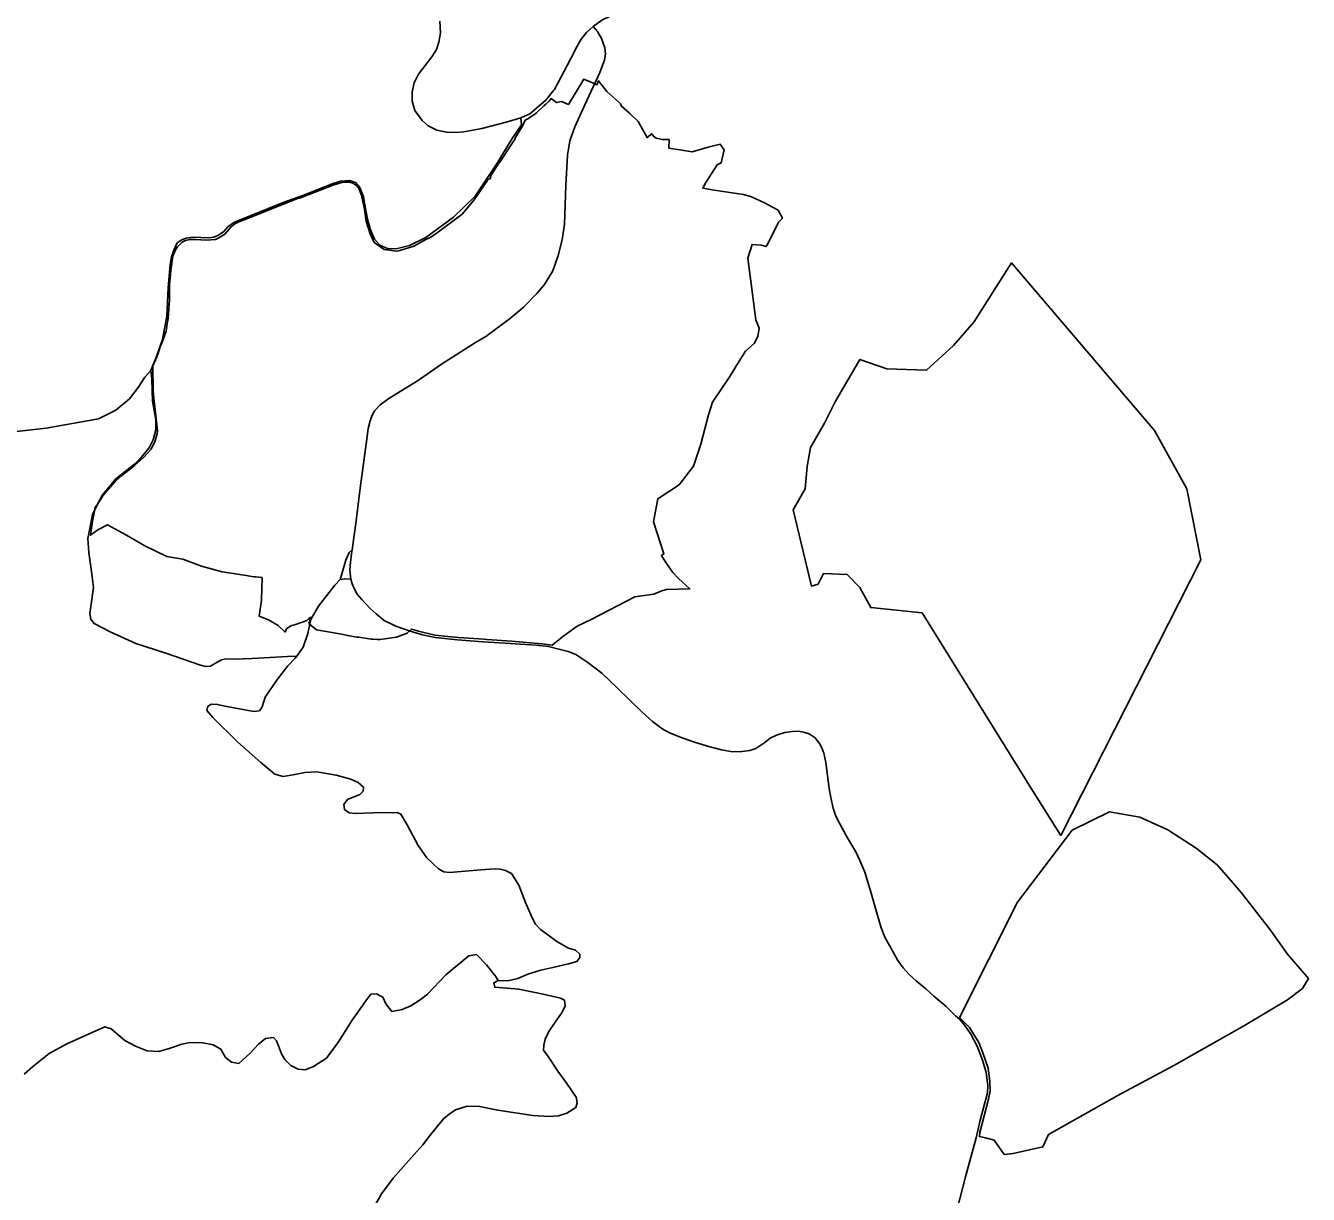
# Model space of a CAD drawing. Extents: x -789162 to -606354, y -1062736 to -945481.
# Drawn here: x -668422 to -665597, y -980635 to -978060 of the extents above; entities that cross this region are included whole.
import ezdxf

# ---------------------------------------------------------------- set-up
doc = ezdxf.new("R2010")
doc.units = 0
for name, color, linetype in [('_SIRSI VZTAHY_OP vodnich zdroju II stupne', 7, 'Continuous'), ('_SIRSI VZTAHY_SILNICE I TRIDY_STAV', 7, 'Continuous'), ('_SIRSI VZTAHY_SILNICE II TRIDY_STAV', 7, 'Continuous'), ('_SIRSI VZTAHY_SILNICE III TRIDY_STAV', 7, 'Continuous')]:
    doc.layers.add(name, color=color, linetype=linetype)

msp = doc.modelspace()

# ---------------------------------------------------------------- linework, layer by layer
at = {"layer": '_SIRSI VZTAHY_OP vodnich zdroju II stupne'}
for points in [[(-667322.1, -978268.4), (-667314.7, -978264.9), (-667311.5, -978262.7), (-667299.4, -978254.8), (-667297.1, -978252.4), (-667280.5, -978236.9), (-667276.3, -978233), (-667269.1, -978226.2), (-667264.3, -978220.9), (-667252.7, -978229.6), (-667241.8, -978227.6), (-667226.7, -978233.6), (-667192.6, -978177.8), (-667173.3, -978185.9), (-667171.5, -978186.9), (-667163.9, -978190.6), (-667160.4, -978181.6), (-667142, -978204.9), (-667115.8, -978228.9), (-667111.8, -978232.1), (-667109.8, -978237.6), (-667092.3, -978253), (-667072.7, -978271.7), (-667053.2, -978306.7), (-667043.1, -978298.2), (-667039.5, -978304), (-667033.6, -978308.4), (-667020.3, -978310.9), (-667004.7, -978311.2), (-667005.3, -978330.1), (-666976.5, -978334.8), (-666953.9, -978338.2), (-666918.8, -978327.7), (-666892, -978321.4), (-666883.8, -978333.8), (-666890.1, -978362.2), (-666899.1, -978366.7), (-666923.9, -978405.6), (-666930.5, -978418.4), (-666905.4, -978422.4), (-666840.9, -978432.2), (-666823.3, -978437.4), (-666804.2, -978446), (-666801.2, -978447.3), (-666797.3, -978449), (-666764.7, -978466.7), (-666755.1, -978484.1), (-666764, -978493.1), (-666786.4, -978539.4), (-666790.8, -978547), (-666802.3, -978544), (-666821.6, -978542.1), (-666831.7, -978572.2), (-666814, -978708.2), (-666806.6, -978726.6), (-666809.4, -978745), (-666817.7, -978760.6), (-666836.4, -978777.1), (-666850.3, -978799.2), (-666870.8, -978833.2), (-666909, -978890.1), (-666918.3, -978917.7), (-666935.1, -978982), (-666951.3, -979030.5), (-666982.3, -979071.7), (-667029.9, -979102.6), (-667039.4, -979153.1), (-667016.3, -979224.2), (-667021.8, -979227.6), (-667011.8, -979243.1), (-667010.1, -979245.7), (-666996.9, -979264.9), (-666983.2, -979278.8), (-666975, -979286.1), (-666959.2, -979301.1), (-667010.8, -979302.7), (-667020.8, -979305.3), (-667038.7, -979312.8), (-667080.6, -979319), (-667176.4, -979368.6), (-667206.9, -979383.6), (-667239.5, -979407), (-667262.2, -979425.4), (-667284.9, -979421.9), (-667352, -979416.2), (-667406.5, -979412.4), (-667412.6, -979412.1), (-667468.9, -979408.2), (-667492, -979406.3), (-667520.8, -979402.8), (-667553.5, -979395.1), (-667556.8, -979394.5), (-667571.8, -979389.7), (-667581.4, -979398.8), (-667605, -979407.8), (-667641, -979412.6), (-667644.6, -979413), (-667647.5, -979412.9), (-667656.4, -979412), (-667660.6, -979411.7), (-667688.4, -979407.8), (-667693.2, -979407.2), (-667727.2, -979400.6), (-667734.4, -979399.3), (-667781.1, -979391.6), (-667792.8, -979381.5), (-667797.9, -979377.1), (-667795.4, -979368.7), (-667793.5, -979363.7), (-667799.1, -979366.8), (-667802.8, -979371), (-667804.5, -979371.6), (-667812, -979374.4), (-667817, -979376), (-667827.9, -979379.4), (-667838.2, -979382.3), (-667847.7, -979389.5), (-667850.7, -979396.4), (-667866, -979382.1), (-667887.3, -979369.3), (-667907.6, -979361.6), (-667902.5, -979325.8), (-667901.3, -979276.3), (-667915.8, -979274.7), (-667919.2, -979274.3), (-667940.9, -979270.8), (-667989, -979263.4), (-668034.3, -979251), (-668076.1, -979235.8), (-668110.8, -979229.8), (-668159.5, -979206.5), (-668199.5, -979182.8), (-668201, -979182), (-668241.5, -979159.8), (-668263.2, -979170.8), (-668278.8, -979183), (-668274.5, -979151.6), (-668268.7, -979121.7), (-668263.3, -979114), (-668250.2, -979093.6), (-668224.7, -979064.5), (-668213.1, -979053.7), (-668197.8, -979042.1), (-668182.2, -979029.4), (-668161.5, -979011.2), (-668145.5, -978993.2), (-668136.6, -978974.6), (-668132, -978958.8), (-668131.7, -978952.7), (-668137, -978906.5), (-668139.5, -978880.8), (-668140.9, -978864.6), (-668142.1, -978809.7), (-668132.8, -978790.2), (-668130.4, -978782.1), (-668125.6, -978767.9), (-668121.1, -978757.3), (-668112.5, -978733.4), (-668110.4, -978716.5), (-668108.9, -978710.2), (-668107.1, -978695.3), (-668105.5, -978673.6), (-668105.4, -978666.2), (-668105.3, -978658), (-668105.2, -978653.2), (-668104.8, -978631), (-668102, -978599.3), (-668097.7, -978567.8), (-668092.5, -978555.3), (-668087.6, -978547.4), (-668077.5, -978537.4), (-668069.7, -978533.3), (-668060.4, -978531.1), (-668047.7, -978531.1), (-668024.1, -978532.8), (-668003.9, -978531), (-667996.2, -978527.3), (-667983.5, -978519.3), (-667970.4, -978504.2), (-667961.2, -978496.9), (-667954.1, -978493.3), (-667913.1, -978476.8), (-667838.1, -978447), (-667821.2, -978440.6), (-667816.9, -978439.2), (-667742.9, -978411), (-667740.4, -978410.1), (-667725.6, -978405.5), (-667719, -978404.9), (-667708.8, -978405.2), (-667701.2, -978407.5), (-667692.8, -978413.4), (-667688, -978419.3), (-667682.4, -978434), (-667679.2, -978447.4), (-667675.8, -978465.1), (-667671.9, -978490.9), (-667662.8, -978518.7), (-667654, -978537.8), (-667632, -978553.7), (-667603.4, -978557.4), (-667597.9, -978555.3), (-667567.2, -978545.9), (-667540.7, -978531.7), (-667529.9, -978526), (-667512.3, -978514.8), (-667460.3, -978475.3), (-667433.8, -978444.3), (-667404.1, -978399.7), (-667401.1, -978397.1), (-667400.1, -978398.1), (-667397.4, -978393.9), (-667398.7, -978393), (-667397.2, -978390.6), (-667394.2, -978386), (-667378, -978360.6), (-667377.8, -978360.7), (-667366.7, -978344), (-667361.2, -978335.7), (-667355.6, -978327.4), (-667343.7, -978309.5), (-667344.8, -978308.8), (-667327, -978280)], [(-666208.1, -979739.4), (-666447.2, -979353.9), (-666560.8, -979342.2), (-666584.5, -979297.9), (-666612.9, -979269.8), (-666665, -979267.5), (-666676.8, -979290.8), (-666691, -979295.5), (-666731.2, -979127.3), (-666705.2, -979080.6), (-666700.5, -979031.5), (-666693.4, -978989.5), (-666662.6, -978935.7), (-666638.9, -978889), (-666584.5, -978795.6), (-666525.3, -978816.6), (-666437.7, -978818.9), (-666378.5, -978765.2), (-666333.5, -978713.8), (-666250.7, -978583), (-665935.8, -978952.1), (-665864.8, -979080.6), (-665834, -979237.1), (-666141.8, -979844.5)], [(-666365, -980245.6), (-666237.4, -979991.1), (-666116.8, -979832.8), (-666035, -979792.2), (-665968.2, -979804.1), (-665906, -979832.2), (-665843.8, -979872.2), (-665797.9, -979909.2), (-665762.4, -979949.2), (-665744.6, -979969.9), (-665682.4, -980049.9), (-665642.5, -980106.1), (-665596.9, -980159.4), (-665610.1, -980181.8), (-665642.7, -980206.4), (-665737.7, -980262.8), (-665893.4, -980351.3), (-666017.6, -980418.4), (-666168.9, -980503.1), (-666181.3, -980530.5), (-666247.2, -980544.9), (-666266.8, -980547.5), (-666288.5, -980515.8), (-666308.2, -980510.9), (-666321.5, -980508), (-666320.4, -980498.9), (-666301.5, -980425.3), (-666298, -980408.1), (-666298.2, -980385.8), (-666302.4, -980357.1), (-666314.1, -980323.2), (-666322.8, -980300.8), (-666343.1, -980267.6)]]:
    msp.add_lwpolyline(points, close=True, dxfattribs=at)
at = {"layer": '_SIRSI VZTAHY_SILNICE I TRIDY_STAV'}
for points in [[(-667171.9, -978062.3), (-667152.6, -978048.1), (-667133.2, -978038.2), (-667111.1, -978032.6), (-667087.2, -978029.2), (-667067.2, -978029.6), (-667050.3, -978030.1)], [(-667509.9, -978050.5), (-667508.6, -978076.2), (-667511.9, -978096.9), (-667517.4, -978112.8), (-667527.6, -978128.9), (-667556.6, -978167.1), (-667566.6, -978185.9), (-667570.9, -978206.3), (-667570.5, -978226.5), (-667564.5, -978247.1), (-667548.7, -978269.4), (-667535.7, -978281.1), (-667516.7, -978290.1), (-667494.4, -978295), (-667473.7, -978295.7), (-667457.2, -978294.2), (-667437.4, -978290.8), (-667417.4, -978286.5), (-667364, -978273.1), (-667331.1, -978263.3)], [(-667331.1, -978263.3), (-667311.4, -978254.1), (-667276.4, -978224.1), (-667259.1, -978203.4), (-667257.2, -978201.1), (-667221, -978132.6), (-667207.4, -978105.7), (-667198.6, -978089.7), (-667186.9, -978075.6), (-667171.9, -978062.3)]]:
    msp.add_lwpolyline(points, dxfattribs=at)
at = {"layer": '_SIRSI VZTAHY_SILNICE II TRIDY_STAV'}
for points in [[(-667171.9, -978062.3), (-667162.8, -978073.4), (-667153.8, -978088.6), (-667146.5, -978109.2), (-667144.7, -978122.3), (-667147.4, -978135.9), (-667157.1, -978163.5), (-667190.7, -978234.7), (-667212.6, -978283.1), (-667223.6, -978313.9), (-667228.2, -978345.3), (-667232.2, -978412.5), (-667235.4, -978497.2), (-667240.4, -978532.1), (-667249.1, -978566.7), (-667260.8, -978600.3), (-667279.3, -978630.2), (-667296.2, -978650.6), (-667325.7, -978680.1), (-667335.9, -978689.2), (-667356.7, -978706.7), (-667408.1, -978744.8), (-667431.3, -978758.6), (-667505.8, -978805.8), (-667554.3, -978840.1), (-667558.6, -978842.9), (-667621.7, -978881.9), (-667641.3, -978895.9), (-667652.6, -978907.8), (-667659, -978918.4), (-667663.2, -978931.1), (-667667.4, -978947.9), (-667670, -978965.6), (-667684.9, -979079.2), (-667695, -979156.8), (-667698.4, -979182.7), (-667703, -979215.3)], [(-667703, -979215.3), (-667704.2, -979224.2), (-667706.4, -979242.8), (-667707.7, -979259.7), (-667706.1, -979279.9)], [(-667706.1, -979279.9), (-667702.5, -979289.7), (-667697.9, -979301.8), (-667691.6, -979312.8), (-667681.2, -979324.5), (-667663.2, -979344.6), (-667650.3, -979356), (-667632, -979370.5), (-667606.6, -979383), (-667575.1, -979394.6), (-667548.1, -979402.3), (-667520.1, -979407.9), (-667470.6, -979413.1), (-667415.2, -979418), (-667365.8, -979420.6), (-667333, -979422.6), (-667297.9, -979425.3), (-667270.5, -979428.3), (-667244.4, -979434.6), (-667227.2, -979439.1), (-667210.3, -979446), (-667184.1, -979463.2), (-667153.1, -979486.5), (-667118.4, -979519.8), (-667090.9, -979547.3), (-667063.9, -979572.7), (-667041.2, -979593.1), (-667026.9, -979604.4), (-667016.1, -979611.6), (-667002, -979618.7), (-666978.5, -979628.8), (-666950.7, -979637.8), (-666920, -979647.8), (-666889.3, -979655.8), (-666865, -979660.3), (-666844.9, -979659.7), (-666827.1, -979657.1), (-666813.9, -979653.1), (-666804.6, -979647.3), (-666794.3, -979639.4), (-666782.3, -979630.3), (-666768.4, -979623.8), (-666749.9, -979617.4), (-666732.9, -979615), (-666720.1, -979614.6), (-666709.1, -979616.6), (-666696.6, -979620.6), (-666682.9, -979629.3), (-666673.2, -979641.6), (-666668.4, -979651.4), (-666663.8, -979663.1), (-666659.5, -979683.9), (-666652.4, -979740.6), (-666648.3, -979760.8), (-666643.3, -979784.1), (-666637.4, -979801.6), (-666628.4, -979818.8), (-666613.9, -979846), (-666602.4, -979865.5), (-666593.7, -979880.6), (-666584.5, -979899.4), (-666573.4, -979925.1), (-666559.6, -979971.2), (-666548, -980013), (-666537.6, -980048), (-666529.7, -980068.3), (-666512, -980100), (-666500.7, -980120.1), (-666489.1, -980136.1), (-666475.9, -980150.6), (-666460.3, -980164.8), (-666439.2, -980182.5), (-666421.8, -980198.2), (-666395.6, -980220.8), (-666373.9, -980241.6), (-666365.2, -980249.5), (-666356.2, -980259.5), (-666348.2, -980270.4), (-666340.2, -980282.2), (-666326, -980309), (-666314.6, -980339.2), (-666306.4, -980366.7), (-666302.5, -980395.5), (-666303.3, -980411.7), (-666319.9, -980472), (-666328.8, -980510.4), (-666351.8, -980596.9), (-666369.9, -980665.2)]]:
    msp.add_lwpolyline(points, dxfattribs=at)
at = {"layer": '_SIRSI VZTAHY_SILNICE III TRIDY_STAV'}
for points in [[(-667331.1, -978263.3), (-667329.9, -978278.4), (-667350.1, -978308.6), (-667383.8, -978362.9), (-667431.8, -978435.5), (-667479.6, -978482.1), (-667540.6, -978527.1), (-667576.6, -978544.4), (-667605.9, -978551.6), (-667624.9, -978550.9), (-667642.1, -978543.9), (-667653.8, -978530.7), (-667663.3, -978507.5), (-667669.1, -978486.9), (-667673.2, -978462.8), (-667677.9, -978437), (-667685.9, -978416.7), (-667695.7, -978405.6), (-667708.7, -978401.5), (-667728.2, -978402.7), (-667749.4, -978409.4), (-667811.6, -978434.6), (-667854.9, -978449.6), (-667962.1, -978492.9), (-667976.4, -978503.1), (-667985.7, -978513.4), (-667997.3, -978521.7), (-668007.8, -978526.2), (-668019.5, -978527.6), (-668052.9, -978525.9), (-668068.5, -978528.5), (-668078.3, -978532.3), (-668088.2, -978538.5), (-668095.6, -978554.8), (-668100.4, -978569.2), (-668103.7, -978586.2), (-668108.4, -978637.9), (-668110.9, -978700.5), (-668120.2, -978751.8), (-668134, -978789.3), (-668146.5, -978819.9)], [(-668617.6, -978969.3), (-668602.7, -978970.6), (-668560.7, -978968.4), (-668428.6, -978953.1), (-668376.7, -978946.9), (-668261.7, -978926.6), (-668223.5, -978907.5), (-668193.3, -978882.2), (-668174.3, -978857.7), (-668159.7, -978834.3), (-668146.5, -978819.9)], [(-668146.5, -978819.9), (-668144.1, -978839), (-668142.2, -978887.6), (-668135.2, -978928.9), (-668135.1, -978951), (-668141.1, -978973), (-668150.1, -978990), (-668175.1, -979020.6), (-668223.2, -979058.9), (-668252.8, -979093.9), (-668265.4, -979117.2), (-668274.7, -979136.9), (-668279.1, -979160.6), (-668285.1, -979190.2), (-668282.9, -979221.3), (-668276.5, -979268.6), (-668272.7, -979298.1), (-668278.4, -979340.3), (-668280.7, -979355.3), (-668278.7, -979367.9), (-668271.4, -979377.5), (-668235.6, -979396.1), (-668179.4, -979421.6), (-668113.2, -979442.5), (-668037.1, -979468.9), (-668025.7, -979471.8), (-668014.9, -979471.2), (-668003.8, -979465.1), (-667990.8, -979457.8), (-667980.3, -979455.3), (-667962.8, -979455.9), (-667922.8, -979454.6), (-667845.4, -979450.2), (-667824.6, -979449.1)], [(-667703, -979215.3), (-667709.5, -979220.9), (-667716.9, -979237.9), (-667729.4, -979280.5)], [(-667729.4, -979280.5), (-667741.2, -979292.8), (-667777.2, -979338.9), (-667793.8, -979368.4), (-667800.2, -979399.1), (-667810.4, -979429.7), (-667824.6, -979449.1)], [(-667706.1, -979279.9), (-667719.8, -979278.7), (-667729.4, -979280.5)], [(-667824.6, -979449.1), (-667828.2, -979454.1), (-667844.3, -979470.6), (-667867.6, -979500.1), (-667894.3, -979539.7), (-667900.8, -979561), (-667907, -979569.9), (-667919.5, -979571.2), (-667978.7, -979560.5), (-668000.1, -979555.6), (-668012.5, -979555), (-668020.5, -979559.7), (-668022.7, -979569.3), (-668009.7, -979584.2), (-667954.7, -979639.1), (-667903.9, -979683.7), (-667873.3, -979709.2), (-667855, -979714.4), (-667829.3, -979709.9), (-667806.5, -979705.5), (-667780.8, -979704.2), (-667737.7, -979711.7), (-667705.6, -979720.1), (-667689.3, -979727.4), (-667678.2, -979738.2), (-667678.8, -979746.8), (-667686.1, -979754.1), (-667712.8, -979765.2), (-667721.2, -979776.1), (-667719.5, -979787.4), (-667709.7, -979794.4), (-667695.3, -979796.3), (-667656.8, -979794.4), (-667603.6, -979794.1), (-667595.6, -979797.8), (-667581.6, -979820.8), (-667557.5, -979866.3), (-667538, -979893.9), (-667512.5, -979917.6), (-667501, -979924.2), (-667488.6, -979925.8), (-667419.1, -979920.1), (-667387.6, -979918.1), (-667376.6, -979918.4), (-667364.8, -979921.6), (-667352.1, -979928.1), (-667335.5, -979953.9), (-667320.8, -979991.9), (-667306.4, -980025.8), (-667298.7, -980039.9), (-667288.1, -980051.7), (-667271.6, -980063.7), (-667252.4, -980077.8), (-667226.7, -980092.5), (-667211.2, -980097.3), (-667201.6, -980105.9), (-667201.5, -980113.4), (-667207.7, -980122), (-667226.2, -980127.3), (-667261.2, -980135.3), (-667287.5, -980141.2), (-667315.9, -980149.8), (-667338.3, -980159.4), (-667360.1, -980164.8), (-667381.4, -980163.8)], [(-667381.4, -980163.8), (-667386.9, -980154.1), (-667406.6, -980129.2), (-667428.9, -980106.8), (-667445.6, -980110), (-667496.5, -980151.7), (-667536.7, -980194), (-667553.1, -980206.9), (-667573.4, -980220), (-667592.7, -980228.1), (-667615.3, -980232.2), (-667628.6, -980215.3), (-667635.6, -980200.4), (-667649, -980193), (-667661.5, -980194), (-667672.7, -980208.7), (-667702.5, -980251.6), (-667732.6, -980299), (-667759.2, -980334.9), (-667787.7, -980353.8), (-667806.2, -980360.7), (-667821.9, -980359.5), (-667838, -980351.1), (-667851.3, -980338.2), (-667858.8, -980325.5), (-667865.2, -980308.1), (-667869.4, -980296.9), (-667876.3, -980289.4), (-667893.8, -980291.9), (-667909.4, -980304.4), (-667927.6, -980323.8), (-667952.1, -980346.5), (-667968.4, -980343.9), (-667981.8, -980333.3), (-667992.1, -980315.4), (-668009, -980305.5), (-668031.8, -980301), (-668059.7, -980300.6), (-668077.7, -980304.4), (-668106.1, -980313.9), (-668128.6, -980320.2), (-668154.2, -980318.9), (-668180.1, -980309), (-668203.2, -980296.1), (-668233.5, -980270.6), (-668247.9, -980266.3), (-668331.1, -980303.8), (-668370.5, -980325.1), (-668406.8, -980354.5), (-668425.5, -980370.2)], [(-667381.4, -980163.8), (-667390.9, -980169.1), (-667388.9, -980178.9), (-667336.1, -980183.1), (-667282, -980194.1), (-667243.8, -980202.6), (-667234.8, -980207.6), (-667233.9, -980220.9), (-667241.9, -980236.3), (-667256.9, -980257.7), (-667268.1, -980274.4), (-667277.8, -980292.3), (-667280.6, -980306.4), (-667281.3, -980317.3), (-667271, -980331.7), (-667249.9, -980363.5), (-667229.7, -980391.1), (-667209.2, -980421), (-667207, -980433.3), (-667210.4, -980444.1), (-667230.3, -980456.6), (-667248.3, -980462.4), (-667269, -980463.7), (-667305.2, -980461.4), (-667382.2, -980449.9), (-667422.2, -980441.6), (-667449.8, -980440.6), (-667475.1, -980449), (-667489.5, -980458.2), (-667501.8, -980468.6), (-667531.2, -980504.8), (-667547.3, -980525.9), (-667578.6, -980561.3), (-667612.8, -980599.2), (-667638.1, -980633.8), (-667672.4, -980695.6)]]:
    msp.add_lwpolyline(points, dxfattribs=at)

doc.saveas('drawing.dxf')
